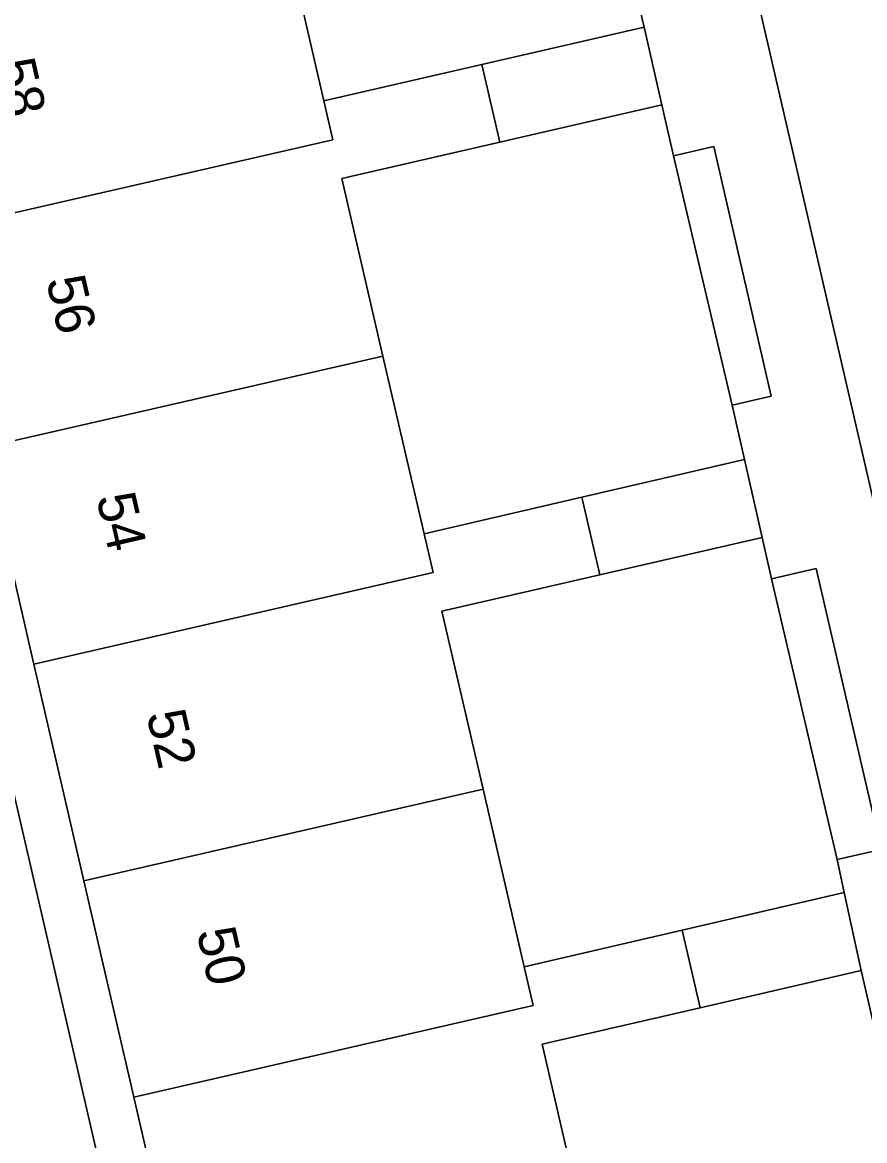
# Model space of a CAD drawing. Extents: x 156412 to 157779, y 382335 to 383768.
# Drawn here: x 156864.31 to 156885.91, y 383195.6 to 383224.29 of the extents above; entities that cross this region are included whole.
import ezdxf

# ---------------------------------------------------------------- set-up
doc = ezdxf.new("R2010")
doc.units = 0
for name, color, linetype in [('IMGEO_Erf', 7, 'Continuous'), ('IMGEO_Pand', 7, 'Continuous'), ('IMGEO_Pand_nummerreeks', 7, 'Continuous'), ('IMGEO_Voetpad_open', 7, 'Continuous')]:
    doc.layers.add(name, color=color, linetype=linetype)

msp = doc.modelspace()

# ---------------------------------------------------------------- linework, layer by layer
at = {"layer": 'IMGEO_Erf'}
for points in [[(156877.224, 383253.946), (156876.963, 383254.128), (156876.52, 383253.958), (156876.508, 383253.682), (156887.836, 383204.679), (156888.131, 383204.021), (156888.728, 383203.907), (156897.334, 383209.092), (156897.289, 383210.212)], [(156875.383, 383161.144), (156874.294, 383165.858), (156873.581, 383168.943), (156872.297, 383174.503), (156871.016, 383180.047), (156869.734, 383185.6), (156868.449, 383191.163), (156867.165, 383196.718), (156865.883, 383202.271), (156864.6, 383207.825), (156863.317, 383213.378), (156862.034, 383218.931), (156860.753, 383224.475), (156859.485, 383229.967), (156858.137, 383235.801), (156856.928, 383235.509), (156858.273, 383229.684), (156874.357, 383160.007), (156882.842, 383158.978), (156883, 383160.168), (156882.006, 383160.277)], [(156878.432, 383232.011), (156878.134, 383233.293), (156873.984, 383232.329), (156869.932, 383231.388), (156870.986, 383226.83), (156872.041, 383222.271), (156876.095, 383223.205), (156880.253, 383224.164), (156880.021, 383225.173)], [(156881.012, 383220.862), (156880.711, 383222.17), (156876.555, 383221.215), (156872.501, 383220.284), (156873.556, 383215.725), (156874.61, 383211.167), (156878.662, 383212.107), (156882.83, 383213.074), (156882.516, 383214.465)], [(156881.012, 383220.862), (156882.516, 383214.465), (156883.513, 383214.695), (156882.042, 383221.099)], [(156883.527, 383210.013), (156883.281, 383211.076), (156879.123, 383210.116), (156875.07, 383209.18), (156876.125, 383204.621), (156877.179, 383200.063), (156881.231, 383201.004), (156885.39, 383201.97), (156885.209, 383202.811)], [(156883.527, 383210.013), (156885.209, 383202.811), (156886.333, 383203.07), (156884.669, 383210.276)], [(156886.104, 383198.747), (156885.821, 383199.969), (156881.691, 383199.013), (156877.638, 383198.075), (156878.693, 383193.517), (156879.75, 383188.949), (156883.801, 383189.894), (156887.955, 383190.863), (156887.658, 383192.161)]]:
    msp.add_lwpolyline(points, close=True, dxfattribs=at)
at = {"layer": 'IMGEO_Pand'}
for points in [[(156862.034, 383218.931), (156872.271, 383221.277), (156872.041, 383222.271), (156870.986, 383226.83), (156860.753, 383224.475)], [(156876.555, 383221.215), (156880.711, 383222.17), (156880.253, 383224.164), (156876.095, 383223.205)], [(156862.034, 383218.931), (156863.317, 383213.378), (156873.556, 383215.725), (156872.501, 383220.284), (156876.555, 383221.215), (156876.095, 383223.205), (156872.041, 383222.271), (156872.271, 383221.277)], [(156864.6, 383207.825), (156874.84, 383210.173), (156874.61, 383211.167), (156873.556, 383215.725), (156863.317, 383213.378)], [(156879.123, 383210.116), (156883.281, 383211.076), (156882.83, 383213.074), (156878.662, 383212.107)], [(156865.883, 383202.271), (156876.125, 383204.621), (156875.07, 383209.18), (156879.123, 383210.116), (156878.662, 383212.107), (156874.61, 383211.167), (156874.84, 383210.173), (156864.6, 383207.825)], [(156865.883, 383202.271), (156867.165, 383196.718), (156877.409, 383199.069), (156877.179, 383200.063), (156876.125, 383204.621)], [(156881.231, 383201.004), (156881.691, 383199.013), (156885.821, 383199.969), (156885.39, 383201.97)], [(156868.449, 383191.163), (156878.693, 383193.517), (156877.638, 383198.075), (156881.691, 383199.013), (156881.231, 383201.004), (156877.179, 383200.063), (156877.409, 383199.069), (156867.165, 383196.718)]]:
    msp.add_lwpolyline(points, close=True, dxfattribs=at)
at = {"layer": 'IMGEO_Voetpad_open'}
for points in [[(156874.357, 383160.007), (156858.273, 383229.684), (156856.928, 383235.509), (156856.572, 383236.951), (156853.555, 383250), (156850.109, 383264.907), (156837.266, 383320.457)], [(156880.021, 383225.173), (156880.253, 383224.164), (156880.711, 383222.17), (156881.012, 383220.862), (156882.042, 383221.099), (156883.513, 383214.695), (156882.516, 383214.465), (156882.83, 383213.074), (156883.281, 383211.076), (156883.527, 383210.013), (156884.669, 383210.276), (156886.333, 383203.07), (156885.209, 383202.811), (156885.39, 383201.97), (156885.821, 383199.969), (156886.104, 383198.747)]]:
    msp.add_lwpolyline(points, dxfattribs=at)
msp.add_lwpolyline([(156897.289, 383210.212), (156897.334, 383209.092), (156888.728, 383203.907), (156888.131, 383204.021), (156887.836, 383204.679), (156876.508, 383253.682), (156876.52, 383253.958), (156876.963, 383254.128), (156877.224, 383253.946)], close=True, dxfattribs=at)

# ---------------------------------------------------------------- texts
at = {"layer": 'IMGEO_Pand_nummerreeks'}
for s, p in [('58', (156863.624, 383223.243)), ('56', (156864.911, 383217.675)), ('54', (156866.198, 383212.104)), ('52', (156867.484, 383206.537)), ('50', (156868.771, 383200.96))]:
    msp.add_text(s, height=1, rotation=283.0073, dxfattribs=at).set_placement(p)

doc.saveas('drawing.dxf')
